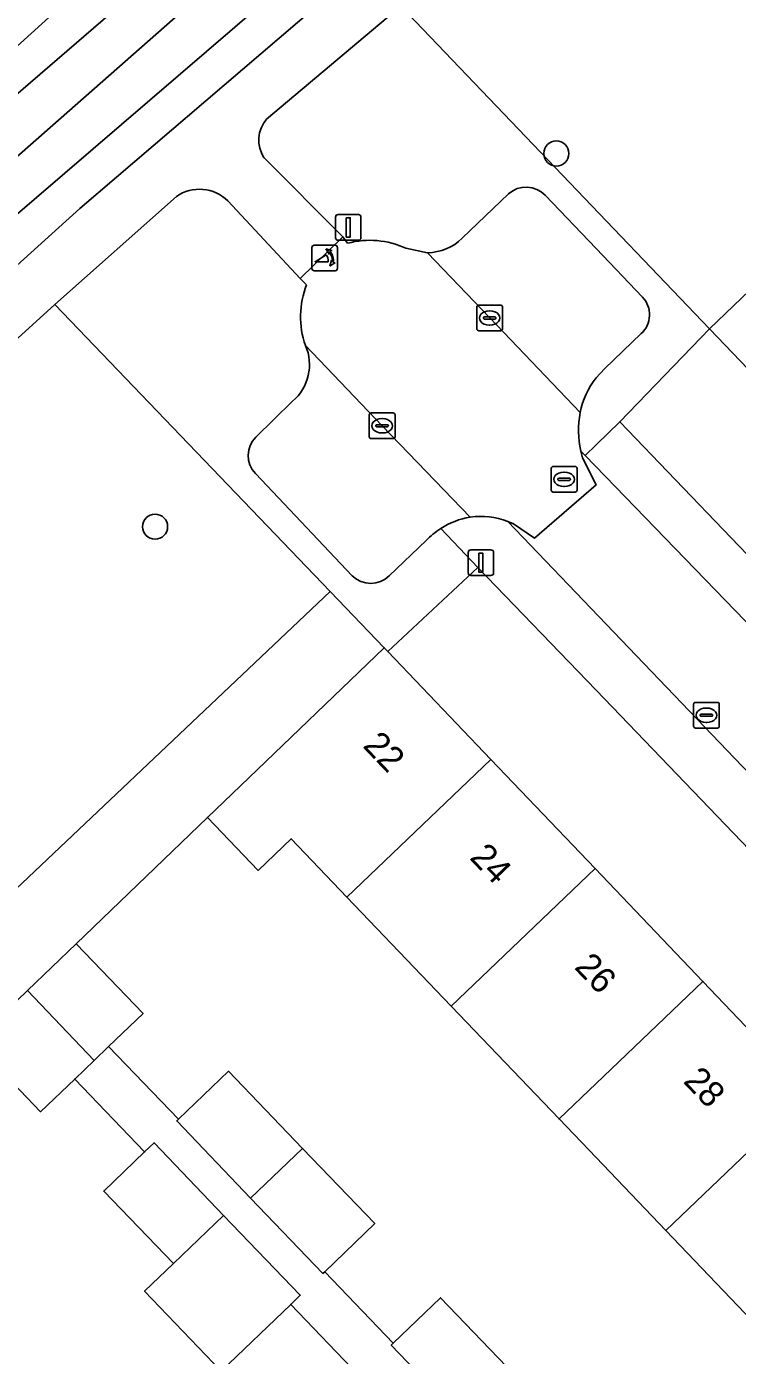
# Model space of a CAD drawing. Extents: x 159039 to 160102, y 381214 to 382524.
# Drawn here: x 159477.8 to 159505.5, y 382170.3 to 382222.1 of the extents above; entities that cross this region are included whole.
import ezdxf

# ---------------------------------------------------------------- set-up
doc = ezdxf.new("R2010")
doc.units = 0
for name, color, linetype in [('IMGEO_Boom', 7, 'Continuous'), ('IMGEO_Erf', 7, 'Continuous'), ('IMGEO_Groenvoorziening', 7, 'Continuous'), ('IMGEO_Kolk', 7, 'Continuous'), ('IMGEO_Lichtmast', 7, 'Continuous'), ('IMGEO_Meer_plas_ven_vijver', 7, 'Continuous'), ('IMGEO_Pand', 7, 'Continuous'), ('IMGEO_Pand_nummerreeks', 7, 'Continuous'), ('IMGEO_Parkeervlak_open', 7, 'Continuous'), ('IMGEO_Poller', 7, 'Continuous'), ('IMGEO_Rijbaan_lokaal_open', 7, 'Continuous'), ('IMGEO_Rioolput', 7, 'Continuous'), ('IMGEO_Verkeersbordpaal', 7, 'Continuous'), ('IMGEO_Voetpad_gesloten', 7, 'Continuous'), ('IMGEO_Voetpad_open', 7, 'Continuous')]:
    doc.layers.add(name, color=color, linetype=linetype)

msp = doc.modelspace()

# ---------------------------------------------------------------- linework, layer by layer
at = {"layer": 'IMGEO_Boom'}
for centre in [(159498.453, 382217.13), (159482.823, 382202.601)]:
    msp.add_circle(centre, 0.489, dxfattribs=at)
at = {"layer": 'IMGEO_Erf'}
for points in [[(159508.635, 382205.902), (159504.419, 382210.303), (159500.923, 382206.688), (159522.616, 382184.096)], [(159516.982, 382178.571), (159500, 382196.233), (159495.4, 382201.017), (159491.889, 382197.735), (159495.903, 382193.534), (159499.963, 382189.286), (159504.161, 382184.894), (159508.319, 382180.543), (159512.539, 382176.128), (159506.93, 382170.797), (159502.722, 382175.193), (159500, 382178.036), (159498.559, 382179.541), (159494.358, 382183.929)], [(159494.358, 382183.929), (159490.295, 382188.174), (159488.117, 382190.448), (159486.837, 382189.22), (159484.862, 382191.279), (159479.749, 382186.365), (159482.354, 382183.65), (159481.012, 382182.362), (159483.732, 382179.528), (159485.685, 382181.401), (159488.568, 382178.396), (159491.381, 382175.464), (159489.429, 382173.59), (159492.096, 382170.811), (159493.941, 382172.581), (159496.835, 382169.566), (159499.547, 382166.739), (159497.702, 382164.969), (159501.364, 382161.18), (159516.864, 382176.161)], [(159490.774, 382169.543), (159488.107, 382172.322), (159485.399, 382169.724), (159482.416, 382172.834), (159483.534, 382173.907), (159480.821, 382176.735), (159482.41, 382178.259), (159479.69, 382181.093), (159478.363, 382179.82), (159475.973, 382182.311), (159469.805, 382176.399), (159473.786, 382172.251), (159477.785, 382168.083)]]:
    msp.add_lwpolyline(points, dxfattribs=at)
at = {"layer": 'IMGEO_Groenvoorziening'}
for points in [[(159497.787, 382245.73), (159501.424, 382242.369), (159503.771, 382239.166), (159503.458, 382237.66), (159502.388, 382236.192), (159473.779, 382211.622), (159462.524, 382201.494), (159459.396, 382199.075), (159454.828, 382204.989), (159454.327, 382205.354), (159453.1, 382207.521), (159451.303, 382211.143), (159446.217, 382220.234)], [(159496.128, 382243.282), (159498.775, 382240.101), (159498.173, 382238.877), (159482.577, 382225.976), (159466.59, 382211.48), (159459.065, 382205.579), (159456.073, 382206.774), (159454.183, 382206.273), (159454.607, 382205.509), (159454.327, 382205.354), (159454.828, 382204.989), (159460.12, 382204.205), (159471.724, 382214.524), (159488.073, 382228.612), (159499.361, 382238.034), (159500.451, 382239.649), (159501.022, 382241.245), (159501.424, 382242.369), (159497.787, 382245.73)], [(159433.177, 382219.377), (159435.118, 382213.234), (159445.476, 382217.55), (159449.076, 382208.089), (159450.401, 382204.607), (159455.156, 382192.109), (159463.378, 382200.068), (159479.891, 382214.989), (159495.419, 382228.265), (159500, 382231.964)], [(159500, 382229.122), (159492.389, 382222.863), (159504.419, 382210.303), (159510.038, 382215.685), (159516.607, 382222.092), (159518.395, 382223.837), (159520.163, 382225.561), (159526.767, 382232.003)], [(159492.389, 382222.863), (159487.168, 382218.47)], [(159499.41, 382205.545), (159499.575, 382205.375), (159500, 382205.789), (159500.923, 382206.688), (159504.419, 382210.303), (159492.389, 382222.863)], [(159487.057, 382216.969), (159490.13, 382213.884), (159490.324, 382213.636)], [(159483.65, 382215.456), (159478.921, 382211.25), (159489.638, 382200.081), (159491.746, 382197.884), (159491.889, 382197.735), (159495.4, 382201.017), (159493.948, 382202.528)], [(159488.723, 382212.017), (159488.477, 382212.265), (159485.662, 382215.283)], [(159494.786, 382213.829), (159496.589, 382215.558)], [(159498.017, 382215.504), (159500, 382213.431), (159501.813, 382211.536)], [(159492.592, 382213.442), (159493.438, 382213.268)], [(159489.638, 382200.081), (159478.921, 382211.25), (159467.89, 382201.246), (159450.168, 382184.334)], [(159501.761, 382210.119), (159500.328, 382208.748), (159500, 382208.392)], [(159486.751, 382206.091), (159488.177, 382207.483)], [(159490.504, 382200.69), (159486.73, 382204.668)], [(159493.376, 382202.058), (159491.944, 382200.681)], [(159449.763, 382181.283), (159453.825, 382175.88), (159458.53, 382170.645), (159489.638, 382200.081)]]:
    msp.add_lwpolyline(points, dxfattribs=at)
for points in [[(159454.828, 382204.989), (159459.396, 382199.075), (159462.524, 382201.494), (159473.779, 382211.622), (159502.388, 382236.192), (159503.458, 382237.66), (159503.771, 382239.166), (159501.424, 382242.369), (159501.022, 382241.245), (159501.966, 382238.675), (159500.924, 382236.851), (159484.805, 382223.487), (159469.399, 382209.946), (159459.38, 382200.971)], [(159454.828, 382204.989), (159459.38, 382200.971), (159469.399, 382209.946), (159484.805, 382223.487), (159500.924, 382236.851), (159501.966, 382238.675), (159501.022, 382241.245), (159500.451, 382239.649), (159499.361, 382238.034), (159488.073, 382228.612), (159471.724, 382214.524), (159460.12, 382204.205)], [(159484.862, 382191.279), (159486.144, 382192.509), (159491.746, 382197.884), (159489.638, 382200.081), (159458.53, 382170.645), (159460.585, 382168.358), (159461.027, 382168.76), (159461.276, 382168.489), (159463.999, 382171.367), (159469.536, 382176.68), (159469.805, 382176.399), (159475.973, 382182.311), (159475.758, 382182.535), (159477.846, 382184.538), (159479.749, 382186.365)]]:
    msp.add_lwpolyline(points, close=True, dxfattribs=at)
for centre, radius, start, end in [((159488.116, 382217.645), 1.256, 138.9683, 212.5729), ((159484.552, 382214.161), 1.578, 45.3031, 124.868), ((159497.275, 382214.801), 1.022, 43.4864, 132.1823), ((159491.192, 382210.424), 3.327, 65.1074, 105.1145), ((159493.409, 382215.237), 1.969, 270.8374, 314.354), ((159491.832, 382210.781), 3.345, 158.3245, 199.5852), ((159501.087, 382210.853), 0.997, 312.5514, 43.2453), ((159486.966, 382208.909), 1.871, 310.337, 23.643), ((159502.523, 382206.409), 3.209, 141.8402, 168.5555), ((159503.146, 382206.375), 3.828, 169.9113, 192.5314), ((159487.474, 382205.369), 1.022, 135.0107, 223.2983), ((159495.63, 382199.898), 3.122, 122.5997, 136.2187), ((159491.229, 382201.433), 1.038, 225.6963, 313.5875)]:
    msp.add_arc(centre, radius, start, end, dxfattribs=at)
at = {"layer": 'IMGEO_Kolk'}
for p, q in [((159495.355, 382210.302), (159495.355, 382211.154)), ((159495.43, 382211.228), (159496.282, 382211.228)), ((159496.356, 382211.154), (159496.356, 382210.302)), ((159495.614, 382210.722), (159495.614, 382210.734)), ((159496.052, 382210.685), (159495.654, 382210.685)), ((159495.657, 382210.771), (159496.055, 382210.771)), ((159495.843, 382211.008), (159495.868, 382211.008)), ((159496.098, 382210.734), (159496.098, 382210.722)), ((159496.282, 382210.228), (159495.43, 382210.228)), ((159495.866, 382210.448), (159495.841, 382210.448)), ((159491.167, 382206.103), (159491.167, 382206.955)), ((159491.242, 382207.029), (159492.094, 382207.029)), ((159492.168, 382206.955), (159492.168, 382206.103)), ((159491.426, 382206.523), (159491.426, 382206.535)), ((159491.864, 382206.486), (159491.466, 382206.486)), ((159491.469, 382206.572), (159491.867, 382206.572)), ((159491.655, 382206.809), (159491.68, 382206.809)), ((159491.91, 382206.535), (159491.91, 382206.523)), ((159492.094, 382206.029), (159491.242, 382206.029)), ((159491.678, 382206.249), (159491.653, 382206.249)), ((159503.799, 382194.834), (159503.799, 382195.686)), ((159503.874, 382195.76), (159504.726, 382195.76)), ((159504.287, 382195.54), (159504.312, 382195.54)), ((159504.8, 382195.686), (159504.8, 382194.834)), ((159504.058, 382195.254), (159504.058, 382195.266)), ((159504.496, 382195.217), (159504.098, 382195.217)), ((159504.101, 382195.303), (159504.499, 382195.303)), ((159504.31, 382194.98), (159504.285, 382194.98)), ((159504.542, 382195.266), (159504.542, 382195.254)), ((159504.726, 382194.76), (159503.874, 382194.76))]:
    msp.add_line(p, q, dxfattribs=at)
for points in [[(159495.355, 382210.302), (159495.355, 382211.154)], [(159495.43, 382211.228), (159496.282, 382211.228)], [(159496.356, 382211.154), (159496.356, 382210.302)], [(159496.282, 382210.228), (159495.43, 382210.228)], [(159491.167, 382206.103), (159491.167, 382206.955)], [(159491.242, 382207.029), (159492.094, 382207.029)], [(159492.168, 382206.955), (159492.168, 382206.103)], [(159492.094, 382206.029), (159491.242, 382206.029)], [(159503.799, 382194.834), (159503.799, 382195.686)], [(159503.874, 382195.76), (159504.726, 382195.76)], [(159504.8, 382195.686), (159504.8, 382194.834)], [(159504.726, 382194.76), (159503.874, 382194.76)]]:
    msp.add_lwpolyline(points, dxfattribs=at)
for centre, radius, start, end in [((159495.432, 382211.152), 0.0765, 91.552, 178.448), ((159495.432, 382211.152), 0.0765, 91.552, 178.448), ((159496.28, 382211.152), 0.0765, 1.552, 88.448), ((159496.28, 382211.152), 0.0765, 1.552, 88.448), ((159495.654, 382210.731), 0.0403, 85.8775, 175.7526), ((159495.651, 382210.721), 0.0366, 178.938, 274.7102), ((159496.055, 382210.728), 0.043, 264.8664, 352.4533), ((159496.059, 382210.733), 0.0386, 1.7309, 96.639), ((159495.432, 382210.304), 0.0765, 181.552, 268.448), ((159495.432, 382210.304), 0.0765, 181.552, 268.448), ((159496.28, 382210.304), 0.0765, 271.552, 358.448), ((159496.28, 382210.304), 0.0765, 271.552, 358.448), ((159491.244, 382206.953), 0.0765, 91.552, 178.448), ((159491.244, 382206.953), 0.0765, 91.552, 178.448), ((159492.092, 382206.953), 0.0765, 1.552, 88.448), ((159492.092, 382206.953), 0.0765, 1.552, 88.448), ((159491.466, 382206.532), 0.0403, 85.8775, 175.7526), ((159491.463, 382206.522), 0.0366, 178.938, 274.7102), ((159491.867, 382206.529), 0.043, 264.8664, 352.4533), ((159491.871, 382206.534), 0.0386, 1.7309, 96.639), ((159491.244, 382206.105), 0.0765, 181.552, 268.448), ((159491.244, 382206.105), 0.0765, 181.552, 268.448), ((159492.092, 382206.105), 0.0765, 271.552, 358.448), ((159492.092, 382206.105), 0.0765, 271.552, 358.448), ((159503.876, 382195.684), 0.0765, 91.552, 178.448), ((159503.876, 382195.684), 0.0765, 91.552, 178.448), ((159504.724, 382195.684), 0.0765, 1.552, 88.448), ((159504.724, 382195.684), 0.0765, 1.552, 88.448), ((159504.098, 382195.263), 0.0403, 85.8775, 175.7526), ((159504.095, 382195.253), 0.0366, 178.938, 274.7102), ((159504.499, 382195.26), 0.043, 264.8664, 352.4533), ((159504.503, 382195.265), 0.0386, 1.7309, 96.639), ((159503.876, 382194.836), 0.0765, 181.552, 268.448), ((159503.876, 382194.836), 0.0765, 181.552, 268.448), ((159504.724, 382194.836), 0.0765, 271.552, 358.448), ((159504.724, 382194.836), 0.0765, 271.552, 358.448)]:
    msp.add_arc(centre, radius, start, end, dxfattribs=at)
for centre, major_axis, ratio, start_param, end_param in [((159495.842, 382210.728), (-0.387, 0.002), 0.722429, 4.712389, 7.853982), ((159495.867, 382210.728), (-0.39, 0.002), 0.717154, 1.570796, 4.712389), ((159491.654, 382206.529), (-0.387, 0.002), 0.722429, 4.712389, 7.853982), ((159491.679, 382206.529), (-0.39, 0.002), 0.717154, 1.570796, 4.712389), ((159504.286, 382195.26), (-0.387, 0.002), 0.722429, 4.712389, 7.853982), ((159504.311, 382195.26), (-0.39, 0.002), 0.717154, 1.570796, 4.712389)]:
    msp.add_ellipse(centre, major_axis=major_axis, ratio=ratio, start_param=start_param, end_param=end_param, dxfattribs=at)
at = {"layer": 'IMGEO_Lichtmast'}
for p, q in [((159495.117, 382201.701), (159495.907, 382201.701)), ((159495.907, 382201.701), (159495.117, 382201.701)), ((159495.017, 382200.801), (159495.017, 382201.601)), ((159495.017, 382201.601), (159495.017, 382200.801)), ((159496.007, 382201.601), (159496.007, 382200.801)), ((159496.007, 382200.801), (159496.007, 382201.601)), ((159495.907, 382200.701), (159495.117, 382200.701)), ((159495.117, 382200.701), (159495.907, 382200.701))]:
    msp.add_line(p, q, dxfattribs=at)
msp.add_lwpolyline([(159495.437, 382201.576), (159495.587, 382201.576), (159495.587, 382200.826), (159495.437, 382200.826), (159495.437, 382201.576)], dxfattribs=at)
for centre, start, end in [((159495.117, 382201.601), 90, 180), ((159495.117, 382201.601), 90, 180), ((159495.907, 382201.601), 0, 90), ((159495.907, 382201.601), 360, 90), ((159495.117, 382200.801), 180, 270), ((159495.117, 382200.801), 180, 270), ((159495.907, 382200.801), 270, 0), ((159495.907, 382200.801), 270, 0)]:
    msp.add_arc(centre, 0.1, start, end, dxfattribs=at)
at = {"layer": 'IMGEO_Meer_plas_ven_vijver'}
msp.add_lwpolyline([(159489.754, 382245.539), (159465.686, 382235.43), (159457.301, 382230.452), (159449.854, 382226.218), (159447.997, 382224.492), (159448.044, 382222.492), (159454.595, 382210.189), (159454.864, 382207.799), (159453.735, 382207.078), (159454.183, 382206.273), (159456.073, 382206.774), (159459.065, 382205.579), (159466.59, 382211.48), (159482.577, 382225.976), (159498.173, 382238.877)], dxfattribs=at)
at = {"layer": 'IMGEO_Pand'}
for points in [[(159514.255, 382211.283), (159510.038, 382215.685), (159504.419, 382210.303), (159508.635, 382205.902)], [(159495.903, 382193.534), (159491.889, 382197.735), (159491.746, 382197.884), (159486.144, 382192.509), (159484.862, 382191.279), (159486.837, 382189.22), (159488.117, 382190.448), (159490.295, 382188.174)], [(159495.903, 382193.534), (159490.295, 382188.174), (159494.358, 382183.929), (159499.963, 382189.286)], [(159494.358, 382183.929), (159498.559, 382179.541), (159500, 382180.918), (159504.161, 382184.894), (159499.963, 382189.286)], [(159479.749, 382186.365), (159477.846, 382184.538), (159480.446, 382181.819), (159481.012, 382182.362), (159482.354, 382183.65)], [(159508.319, 382180.543), (159504.161, 382184.894), (159500, 382180.918), (159498.559, 382179.541), (159500, 382178.036), (159502.722, 382175.193)], [(159477.846, 382184.538), (159475.758, 382182.535), (159475.973, 382182.311), (159478.363, 382179.82), (159479.69, 382181.093), (159480.446, 382181.819)], [(159483.732, 382179.528), (159483.663, 382179.462), (159486.543, 382176.46), (159488.568, 382178.396), (159485.685, 382181.401)], [(159508.319, 382180.543), (159502.722, 382175.193), (159506.93, 382170.797), (159512.539, 382176.128)], [(159482.41, 382178.259), (159480.821, 382176.735), (159483.534, 382173.907), (159485.493, 382175.786), (159482.78, 382178.614)], [(159488.568, 382178.396), (159486.543, 382176.46), (159489.36, 382173.524), (159489.429, 382173.59), (159491.381, 382175.464)], [(159485.493, 382175.786), (159483.534, 382173.907), (159482.416, 382172.834), (159485.399, 382169.724), (159488.107, 382172.322), (159488.476, 382172.677)], [(159492.096, 382170.811), (159492.02, 382170.738), (159494.91, 382167.725), (159494.987, 382167.799), (159496.835, 382169.566), (159493.941, 382172.581)]]:
    msp.add_lwpolyline(points, close=True, dxfattribs=at)
at = {"layer": 'IMGEO_Parkeervlak_open'}
for points in [[(159496.589, 382215.558), (159494.786, 382213.829)], [(159501.813, 382211.536), (159500, 382213.431), (159498.017, 382215.504)], [(159493.438, 382213.268), (159495.856, 382210.727), (159499.378, 382207.046)], [(159500, 382208.392), (159500.328, 382208.748), (159501.761, 382210.119)], [(159491.669, 382206.529), (159488.68, 382209.66)], [(159488.177, 382207.483), (159486.751, 382206.091)], [(159495.099, 382202.976), (159491.669, 382206.529)], [(159486.73, 382204.668), (159490.504, 382200.69)], [(159491.944, 382200.681), (159493.376, 382202.058)]]:
    msp.add_lwpolyline(points, dxfattribs=at)
for centre, radius, start, end in [((159497.275, 382214.801), 1.022, 43.4864, 132.1823), ((159493.409, 382215.237), 1.969, 270.8374, 314.354), ((159501.087, 382210.853), 0.997, 312.5514, 43.2453), ((159486.966, 382208.909), 1.871, 310.337, 23.643), ((159502.523, 382206.409), 3.209, 141.8402, 168.5555), ((159487.474, 382205.369), 1.022, 135.0107, 223.2983), ((159495.641, 382199.881), 3.142, 99.9336, 122.601), ((159495.63, 382199.898), 3.122, 122.5997, 136.2187), ((159491.229, 382201.433), 1.038, 225.6963, 313.5875)]:
    msp.add_arc(centre, radius, start, end, dxfattribs=at)
at = {"layer": 'IMGEO_Poller'}
for p, q in [((159488.931, 382213.465), (159488.931, 382212.658)), ((159488.931, 382213.465), (159488.931, 382212.658)), ((159489.833, 382213.56), (159489.025, 382213.56)), ((159489.833, 382213.56), (159489.025, 382213.56)), ((159489.927, 382212.658), (159489.927, 382213.465)), ((159489.927, 382212.658), (159489.927, 382213.465)), ((159489.025, 382212.563), (159489.833, 382212.563)), ((159489.025, 382212.563), (159489.833, 382212.563))]:
    msp.add_line(p, q, dxfattribs=at)
for points in [[(159489.566, 382212.916), (159489.053, 382212.916), (159489.483, 382213.191)], [(159489.61, 382213.289), (159489.598, 382213.216), (159489.473, 382213.421)], [(159489.473, 382213.421), (159489.704, 382213.355), (159489.633, 382213.323)], [(159489.626, 382212.744), (159489.692, 382212.975), (159489.722, 382212.907)], [(159489.758, 382212.88), (159489.83, 382212.869), (159489.626, 382212.744)]]:
    msp.add_lwpolyline(points, dxfattribs=at)
for centre, radius, start, end in [((159489.025, 382213.465), 0.0946, 90, 180), ((159489.025, 382213.465), 0.0946, 90, 180), ((159489.238, 382212.966), 0.332, 351.3247, 42.4854), ((159489.252, 382212.976), 0.476, 351.7527, 41.1691), ((159489.252, 382212.976), 0.516, 349.3569, 42.2912), ((159489.833, 382213.465), 0.0946, 0, 90), ((159489.833, 382213.465), 0.0946, 0, 90), ((159489.025, 382212.658), 0.0946, 180, 270), ((159489.025, 382212.658), 0.0946, 180, 270), ((159489.833, 382212.658), 0.0946, 270, 0), ((159489.833, 382212.658), 0.0946, 270, 0)]:
    msp.add_arc(centre, radius, start, end, dxfattribs=at)
at = {"layer": 'IMGEO_Rijbaan_lokaal_open'}
for points in [[(159490.324, 382213.636), (159490.13, 382213.884), (159488.477, 382212.265), (159488.723, 382212.017)], [(159495.856, 382210.727), (159493.438, 382213.268), (159492.592, 382213.442)], [(159499.378, 382207.046), (159495.856, 382210.727)], [(159488.68, 382209.66), (159491.669, 382206.529), (159495.099, 382202.976)], [(159496.56, 382202.809), (159496.79, 382202.711), (159497.604, 382202.159), (159500, 382204.229), (159499.478, 382205.281), (159499.41, 382205.545)]]:
    msp.add_lwpolyline(points, dxfattribs=at)
msp.add_lwpolyline([(159499.575, 382205.375), (159499.41, 382205.545), (159499.478, 382205.281), (159500, 382204.229), (159497.604, 382202.159), (159496.79, 382202.711), (159496.56, 382202.809), (159519.549, 382178.817), (159522.54, 382181.648)], close=True, dxfattribs=at)
for centre, radius, start, end in [((159491.192, 382210.424), 3.327, 65.1074, 105.1145), ((159491.832, 382210.781), 3.345, 158.3245, 199.5852), ((159503.146, 382206.375), 3.828, 169.9113, 192.5314), ((159495.501, 382200.016), 2.987, 69.2276, 97.7306)]:
    msp.add_arc(centre, radius, start, end, dxfattribs=at)
at = {"layer": 'IMGEO_Rioolput'}
for p, q in [((159498.257, 382204.02), (159498.257, 382204.872)), ((159498.332, 382204.946), (159499.184, 382204.946)), ((159499.258, 382204.872), (159499.258, 382204.02)), ((159498.516, 382204.44), (159498.516, 382204.452)), ((159498.954, 382204.403), (159498.556, 382204.403)), ((159498.559, 382204.489), (159498.957, 382204.489)), ((159498.745, 382204.726), (159498.77, 382204.726)), ((159499, 382204.452), (159499, 382204.44)), ((159499.184, 382203.946), (159498.332, 382203.946)), ((159498.768, 382204.166), (159498.743, 382204.166))]:
    msp.add_line(p, q, dxfattribs=at)
for points in [[(159498.257, 382204.02), (159498.257, 382204.872)], [(159498.332, 382204.946), (159499.184, 382204.946)], [(159499.258, 382204.872), (159499.258, 382204.02)], [(159499.184, 382203.946), (159498.332, 382203.946)]]:
    msp.add_lwpolyline(points, dxfattribs=at)
for centre, radius, start, end in [((159498.334, 382204.87), 0.0765, 91.552, 178.448), ((159498.334, 382204.87), 0.0765, 91.552, 178.448), ((159499.182, 382204.87), 0.0765, 1.552, 88.448), ((159499.182, 382204.87), 0.0765, 1.552, 88.448), ((159498.556, 382204.449), 0.0403, 85.8775, 175.7526), ((159498.553, 382204.439), 0.0366, 178.938, 274.7102), ((159498.957, 382204.446), 0.043, 264.8664, 352.4533), ((159498.961, 382204.451), 0.0386, 1.7309, 96.639), ((159498.334, 382204.022), 0.0765, 181.552, 268.448), ((159498.334, 382204.022), 0.0765, 181.552, 268.448), ((159499.182, 382204.022), 0.0765, 271.552, 358.448), ((159499.182, 382204.022), 0.0765, 271.552, 358.448)]:
    msp.add_arc(centre, radius, start, end, dxfattribs=at)
for centre, major_axis, ratio, start_param, end_param in [((159498.744, 382204.446), (-0.387, 0.002), 0.722429, 4.712389, 7.853982), ((159498.769, 382204.446), (-0.39, 0.002), 0.717154, 1.570796, 4.712389)]:
    msp.add_ellipse(centre, major_axis=major_axis, ratio=ratio, start_param=start_param, end_param=end_param, dxfattribs=at)
at = {"layer": 'IMGEO_Verkeersbordpaal'}
for p, q in [((159489.852, 382213.854), (159489.852, 382214.654)), ((159489.852, 382214.654), (159489.852, 382213.854)), ((159489.952, 382214.754), (159490.742, 382214.754)), ((159490.742, 382214.754), (159489.952, 382214.754)), ((159490.842, 382214.654), (159490.842, 382213.854)), ((159490.842, 382213.854), (159490.842, 382214.654)), ((159490.742, 382213.754), (159489.952, 382213.754)), ((159489.952, 382213.754), (159490.742, 382213.754))]:
    msp.add_line(p, q, dxfattribs=at)
msp.add_lwpolyline([(159490.272, 382214.629), (159490.422, 382214.629), (159490.422, 382213.879), (159490.272, 382213.879), (159490.272, 382214.629)], dxfattribs=at)
for centre, start, end in [((159489.952, 382214.654), 90, 180), ((159489.952, 382214.654), 90, 180), ((159490.742, 382214.654), 0, 90), ((159490.742, 382214.654), 360, 90), ((159489.952, 382213.854), 180, 270), ((159489.952, 382213.854), 180, 270), ((159490.742, 382213.854), 270, 0), ((159490.742, 382213.854), 270, 0)]:
    msp.add_arc(centre, 0.1, start, end, dxfattribs=at)
at = {"layer": 'IMGEO_Voetpad_gesloten'}
for points in [[(159500, 382231.964), (159495.419, 382228.265), (159479.891, 382214.989), (159463.378, 382200.068), (159455.156, 382192.109), (159453.004, 382190.024), (159448.612, 382185.769)], [(159487.168, 382218.47), (159492.389, 382222.863), (159500, 382229.122)], [(159485.662, 382215.283), (159488.477, 382212.265), (159490.13, 382213.884), (159487.057, 382216.969)], [(159450.168, 382184.334), (159467.89, 382201.246), (159478.921, 382211.25), (159483.65, 382215.456)]]:
    msp.add_lwpolyline(points, dxfattribs=at)
for centre, radius, start, end in [((159488.116, 382217.645), 1.256, 138.9683, 212.5729), ((159484.552, 382214.161), 1.578, 45.3031, 124.868)]:
    msp.add_arc(centre, radius, start, end, dxfattribs=at)
at = {"layer": 'IMGEO_Voetpad_open'}
for points in [[(159500.923, 382206.688), (159500, 382205.789), (159499.575, 382205.375), (159522.54, 382181.648), (159525.101, 382184.115), (159524.522, 382183.758)], [(159522.616, 382184.096), (159500.923, 382206.688)], [(159516.864, 382176.161), (159519.549, 382178.817), (159496.56, 382202.809)], [(159493.948, 382202.528), (159495.4, 382201.017), (159500, 382196.233), (159516.982, 382178.571)], [(159494.91, 382167.725), (159492.02, 382170.738), (159492.096, 382170.811), (159489.429, 382173.59), (159489.36, 382173.524), (159486.543, 382176.46), (159483.663, 382179.462), (159483.732, 382179.528), (159481.012, 382182.362), (159480.446, 382181.819), (159479.69, 382181.093), (159482.41, 382178.259), (159482.78, 382178.614), (159485.493, 382175.786), (159488.476, 382172.677), (159488.107, 382172.322), (159490.774, 382169.543)]]:
    msp.add_lwpolyline(points, dxfattribs=at)
for centre, radius, start, end in [((159495.641, 382199.881), 3.142, 99.9336, 122.601), ((159495.501, 382200.016), 2.987, 69.2276, 97.7306)]:
    msp.add_arc(centre, radius, start, end, dxfattribs=at)

# ---------------------------------------------------------------- texts
at = {"layer": 'IMGEO_Pand_nummerreeks'}
for s, rotation, p in [('22', 313.7035, (159490.881, 382194.042)), ('24', 313.7035, (159495.041, 382189.688)), ('26', 313.7062, (159499.121, 382185.421)), ('28', 313.7035, (159503.361, 382180.983))]:
    msp.add_text(s, height=1, rotation=rotation, dxfattribs=at).set_placement(p)

doc.saveas('drawing.dxf')
